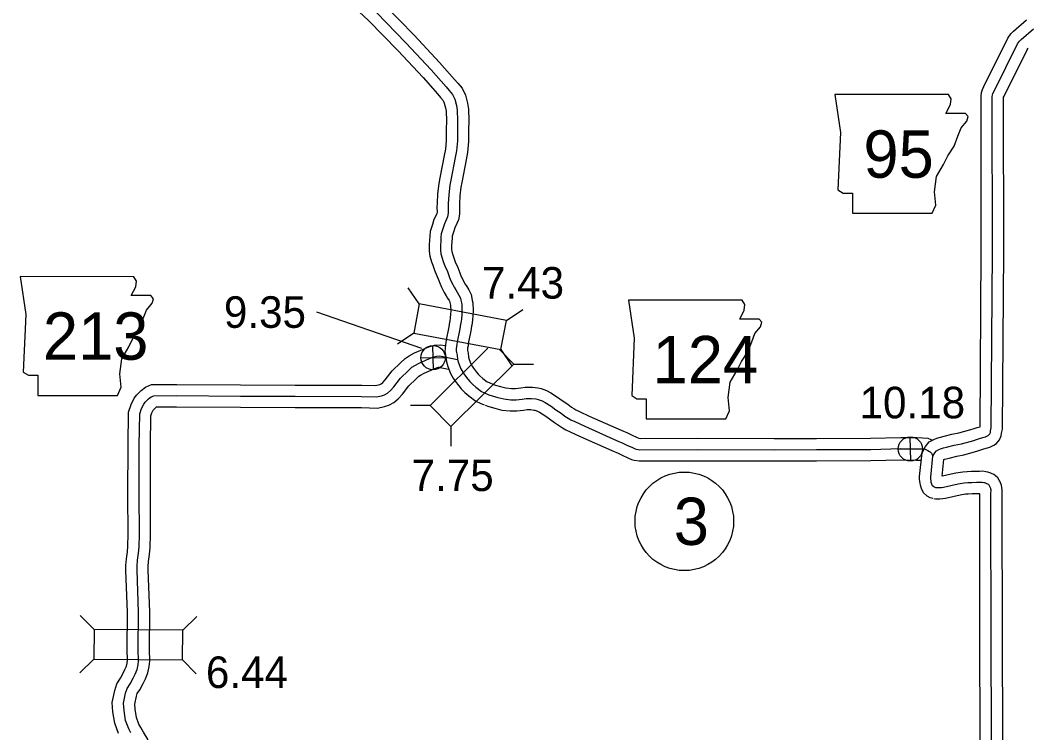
# Model space of a CAD drawing. Extents: x -83719 to 153526, y -11835 to 11446.
# Drawn here: x -398.1 to 51.9, y 1417.1 to 1735.2 of the extents above; entities that cross this region are included whole.
import ezdxf

# ---------------------------------------------------------------- set-up
doc = ezdxf.new("R2010")
doc.units = 0
for name, color, linetype in [('Level 10', 7, 'Continuous'), ('Level 20', 7, 'Continuous'), ('Level 21', 7, 'Continuous'), ('Level 25', 7, 'Continuous'), ('Level 26', 7, 'Continuous'), ('Level 27', 7, 'Continuous'), ('Level 58', 7, 'Continuous'), ('Level 59', 7, 'Continuous')]:
    doc.layers.add(name, color=color, linetype=linetype)

msp = doc.modelspace()

# ---------------------------------------------------------------- linework, layer by layer
at = {"layer": 'Level 10'}
for points in [[(-235.49, 1742.1), (-222.17, 1728.47), (-210.76, 1716.32), (-206.28, 1711.22), (-204.09, 1708.73), (-202.68, 1707.05), (-200.73, 1704.74), (-199.24, 1701.64), (-198.28, 1698.07), (-197.87, 1695.41), (-197.74, 1690.27), (-197.78, 1686.26), (-197.79, 1681.06), (-198.23, 1676.11), (-198.94, 1672.86), (-200.79, 1662.75), (-201.27, 1660.63), (-201.71, 1656.76), (-201.9, 1653.13), (-201.93, 1651.72), (-201.89, 1648.6), (-202.37, 1646.01), (-203.06, 1644.39), (-203.96, 1642.43), (-204.43, 1641.03), (-205.08, 1638.82), (-205.18, 1637.93), (-205.27, 1636.26), (-205.41, 1634.57), (-205.39, 1632.8), (-205.28, 1631.92), (-204.8, 1630.37), (-204.38, 1629.06), (-203.74, 1627.38), (-202.64, 1624.79), (-201.76, 1622.42), (-201.43, 1621.46), (-200.99, 1620.48), (-200.44, 1619.45), (-199.9, 1618.38), (-199.28, 1617.34), (-198.66, 1616.33), (-197.75, 1614.82), (-196.7, 1612.7), (-196.38, 1611.15), (-196.15, 1609.99), (-195.92, 1608.95), (-195.8, 1605.51), (-195.86, 1603.42), (-196.04, 1601.2), (-196.37, 1599.1), (-196.47, 1598.55), (-196.85, 1596.58), (-197.12, 1594.96), (-197.86, 1591.6), (-198.05, 1589.81), (-198.25, 1588.79), (-198.32, 1588.03), (-198.34, 1587.82), (-198.33, 1587.76), (-198.05, 1586.56), (-197.82, 1584.79), (-197.51, 1583.73), (-196.79, 1581.74), (-196.18, 1580.7), (-195.59, 1579.81), (-194.24, 1578.05), (-193.58, 1577.22), (-192.75, 1576.38), (-191.41, 1575.26), (-189.52, 1573.82), (-188.6, 1573.41), (-186.75, 1572.58)], [(-246.65, 1738.81), (-242.46, 1734.94), (-229.4, 1721.55), (-218.16, 1709.6), (-213.8, 1704.62), (-211.67, 1702.21), (-210.34, 1700.61), (-209.2, 1699.26), (-208.65, 1698.13), (-208.08, 1696), (-207.85, 1694.53), (-207.74, 1690.19), (-207.78, 1686.32), (-207.79, 1681.51), (-208.13, 1677.62), (-208.74, 1674.83), (-210.59, 1664.75), (-211.14, 1662.3), (-211.68, 1657.6), (-211.9, 1653.48), (-211.93, 1651.75), (-211.9, 1649.46), (-212.01, 1648.9), (-212.21, 1648.43), (-213.27, 1646.13), (-213.97, 1644.03), (-214.92, 1640.79), (-215.15, 1638.74), (-215.25, 1636.93), (-215.41, 1634.94), (-215.38, 1632.11), (-215.09, 1629.79), (-214.34, 1627.36), (-213.82, 1625.76), (-213.03, 1623.66), (-211.94, 1621.1), (-211.17, 1619.03), (-210.72, 1617.74), (-209.97, 1616.07), (-209.33, 1614.87), (-208.67, 1613.56), (-207.83, 1612.16), (-207.2, 1611.13), (-206.52, 1610.01), (-206.23, 1609.42), (-206.18, 1609.18), (-205.95, 1607.95), (-205.88, 1607.66), (-205.8, 1605.49), (-205.85, 1603.97), (-205.98, 1602.38), (-206.22, 1600.79), (-206.3, 1600.41), (-206.69, 1598.35), (-206.94, 1596.88), (-207.75, 1593.19), (-207.95, 1591.3), (-208.16, 1590.25), (-208.3, 1588.79), (-208.38, 1587.33), (-208.15, 1585.86), (-207.91, 1584.8), (-207.64, 1582.72), (-207.01, 1580.59), (-205.87, 1577.48), (-204.67, 1575.42), (-203.74, 1574.01), (-202.13, 1571.9), (-201.07, 1570.57), (-199.51, 1569), (-197.66, 1567.45), (-194.65, 1565.14), (-192.67, 1564.28), (-190.88, 1563.47)], [(9.46, 1521.7), (8.35, 1522.01), (6.94, 1522.77), (5.39, 1524.28), (4.37, 1526.08), (3.93, 1527.62), (3.76, 1528.56), (3.54, 1530.1), (3.57, 1531.56), (4.69, 1542.01), (6.2, 1544.91), (7.92, 1546.91), (9.93, 1548.06), (11.29, 1548.61), (12.9, 1549.12), (14.48, 1549.47), (18.03, 1550.35), (21.09, 1550.92), (26.41, 1552.44), (27.53, 1552.75), (29.35, 1553.39), (30.59, 1553.72), (31.12, 1631.94), (31.04, 1701.24), (31.25, 1702.94), (31.67, 1704.28), (32.29, 1705.61), (42.98, 1727.14), (44.34, 1729.05), (45.47, 1730.23), (51.27, 1735.24)], [(13.64, 1531.68), (14.43, 1539.06), (14.45, 1539.1), (14.66, 1539.19), (15.5, 1539.45), (16.78, 1539.74), (20.14, 1540.57), (23.38, 1541.17), (29.14, 1542.82), (30.54, 1543.21), (32.3, 1543.83), (33.86, 1544.24), (34.98, 1544.62), (36.77, 1545.52), (37.89, 1546.3), (39.28, 1547.94), (40.02, 1549.7), (40.22, 1550.89), (40.59, 1552.67), (41.12, 1631.91), (41.04, 1700.61), (41.05, 1700.73), (41.31, 1701.28), (51.58, 1721.98), (52.05, 1722.64)], [(-354.12, 1416.82), (-355.82, 1421.37), (-356.64, 1426.42), (-356.95, 1430.62), (-355.8, 1436.02), (-354.91, 1438.98), (-353.25, 1441.48), (-352.03, 1443.74), (-351.25, 1445.3), (-350.58, 1446.91), (-350.32, 1448.16), (-350.19, 1449.47), (-350.34, 1454.19), (-350.18, 1470.94), (-350.84, 1489.6), (-350.82, 1491.72), (-350.63, 1494.7), (-350.16, 1497.82), (-349.93, 1500.4), (-349.83, 1505.78), (-349.9, 1523.36), (-349.88, 1545.49), (-349.6, 1560.29), (-348.48, 1563.69), (-347.13, 1566.44), (-345.95, 1567.97), (-344.06, 1569.87), (-342.09, 1571.39), (-339.43, 1572.53), (-328.16, 1572.58), (-299.68, 1572.42), (-275.2, 1572.3), (-245.53, 1572.24), (-239.46, 1572.08), (-238.01, 1572.38), (-237.44, 1572.57), (-236.82, 1572.91), (-236.15, 1573.46), (-235.1, 1574.64), (-231.97, 1578.72), (-228.25, 1582.26), (-226.16, 1584.21), (-224.36, 1585.33), (-222.02, 1586.64), (-215.58, 1589.4), (-213.05, 1590.15), (-210.41, 1590.33), (-208.43, 1589.96)], [(-340.83, 1413.92), (-343, 1417.44), (-344.2, 1419.56), (-345.01, 1421.02), (-346.1, 1423.94), (-346.7, 1427.6), (-346.87, 1429.94), (-346.11, 1433.54), (-345.77, 1434.67), (-344.67, 1436.32), (-343.15, 1439.13), (-342.15, 1441.15), (-340.99, 1443.93), (-340.42, 1446.64), (-340.18, 1449.14), (-340.34, 1454.3), (-340.18, 1471.07), (-340.84, 1489.72), (-340.82, 1491.34), (-340.67, 1493.64), (-340.23, 1496.62), (-339.93, 1499.86), (-339.83, 1505.71), (-339.9, 1523.38), (-339.88, 1545.39), (-339.63, 1558.59), (-339.2, 1559.9), (-338.59, 1561.14), (-338.41, 1561.37), (-337.44, 1562.35), (-337.19, 1562.54), (-328.17, 1562.58), (-299.73, 1562.42), (-275.24, 1562.3), (-245.67, 1562.24), (-238.54, 1562.05), (-235.35, 1562.72), (-233.41, 1563.39), (-231.2, 1564.58), (-229.2, 1566.23), (-227.39, 1568.26), (-224.51, 1572.01), (-221.4, 1574.98), (-220.04, 1576.24), (-219.28, 1576.72), (-217.61, 1577.65), (-212.18, 1579.98), (-211.27, 1580.25), (-210.99, 1580.27), (-209.73, 1580.03), (-206.73, 1579.44)], [(-187.23, 1572.76), (-185.74, 1572.26), (-183.51, 1571.61), (-181.25, 1571.04), (-178.71, 1570.75), (-176.93, 1570.77), (-174.53, 1571.03), (-172.53, 1571.34), (-170.68, 1571.38), (-169.26, 1571.33), (-166.96, 1571.05), (-165.46, 1570.73), (-162.98, 1569.88), (-161.04, 1568.82), (-158.17, 1566.98), (-156, 1565.44), (-153.48, 1563.75), (-151.89, 1562.48), (-150.78, 1561.78), (-149.87, 1561.27), (-148.31, 1560.55), (-143.9, 1558.5), (-129.72, 1552.21), (-126.88, 1550.94), (-125.02, 1550.05), (-122.61, 1548.96), (-121.78, 1548.58), (-120.95, 1548.45), (-95.44, 1548.56), (-61.34, 1548.47)], [(-190.41, 1563.28), (-188.74, 1562.72), (-186.14, 1561.95), (-183.03, 1561.18), (-179.23, 1560.75), (-176.34, 1560.78), (-173.23, 1561.11), (-171.65, 1561.36), (-170.76, 1561.38), (-170.05, 1561.35), (-168.61, 1561.18), (-168.16, 1561.08), (-167.02, 1560.69), (-166.13, 1560.21), (-163.78, 1558.7), (-161.68, 1557.21), (-159.39, 1555.67), (-157.72, 1554.34), (-155.91, 1553.18), (-154.39, 1552.34), (-152.51, 1551.48), (-148.03, 1549.4), (-133.79, 1543.08), (-131.09, 1541.87), (-129.25, 1540.98), (-126.75, 1539.85), (-125.1, 1539.1), (-123.82, 1538.77), (-121.69, 1538.45), (-95.43, 1538.56), (-61.37, 1538.47)], [(-61.36, 1548.47), (-42.46, 1548.48), (-18.31, 1548.6), (-4.87, 1548.97), (2.3, 1548.84), (4.8, 1548.81), (7.21, 1548.63), (8.66, 1548.05), (9.16, 1547.81), (9.2, 1547.79)], [(-61.35, 1538.47), (-42.44, 1538.48), (-18.15, 1538.6), (-4.83, 1538.97), (2.14, 1538.84), (4.15, 1538.81)], [(40.44, 1367.12), (40.67, 1419.01), (40.53, 1456.09), (40.42, 1523.8), (40.47, 1525.53), (40.37, 1526.62), (40.12, 1527.68), (39.71, 1528.65), (39.37, 1529.44), (39.05, 1529.94), (38.52, 1530.86), (37.51, 1531.73), (36.68, 1532.41), (35.67, 1532.82), (35.32, 1532.99), (34.09, 1533.45), (33.1, 1533.63), (31.76, 1533.85), (30.36, 1533.78), (28.94, 1533.76), (26.78, 1533.69), (24.86, 1533.66), (22.9, 1533.51), (19.83, 1533.05), (13.67, 1531.64)], [(30.44, 1367.12), (30.67, 1419.01), (30.53, 1456.06), (30.42, 1523.78), (29.17, 1523.76), (27, 1523.7), (25.32, 1523.67), (24.03, 1523.57), (21.7, 1523.22), (15.21, 1521.73), (13.99, 1521.52), (12.61, 1521.41), (11.71, 1521.4), (10.71, 1521.45), (9.89, 1521.6)]]:
    msp.add_lwpolyline(points, dxfattribs=at)
at = {"layer": 'Level 20'}
for p, q in [((-219.82, 1608.49), (-224.77, 1615.77)), ((-180.92, 1601.07), (-173.65, 1606.02)), ((-222.29, 1595.52), (-229.57, 1590.58)), ((-189.21, 1588.72), (-215, 1563.17)), ((-177.58, 1581.66), (-183.93, 1588.07)), ((-183.4, 1588.11), (-178.45, 1580.83)), ((-205.71, 1553.79), (-177.58, 1581.66)), ((-177.58, 1581.66), (-168.78, 1581.62)), ((-215, 1563.17), (-223.8, 1563.21)), ((-215, 1563.17), (-205.71, 1553.79)), ((-205.71, 1553.79), (-205.75, 1544.99)), ((-365.05, 1463.24), (-371.22, 1469.52)), ((-325.46, 1462.87), (-319.18, 1469.04)), ((-365.18, 1450.04), (-371.46, 1443.87)), ((-325.58, 1449.67), (-319.41, 1443.39))]:
    msp.add_line(p, q, dxfattribs=at)
for points in [[(-180.92, 1601.07), (-219.82, 1608.49), (-222.29, 1595.52), (-183.4, 1588.11)], [(-325.46, 1462.87), (-365.05, 1463.24), (-365.18, 1450.04), (-325.58, 1449.67)]]:
    msp.add_lwpolyline(points, close=True, dxfattribs=at)
at = {"layer": 'Level 21'}
for points in [[(-34.28, 1701.99), (-31.74, 1685.07), (-32.87, 1659.42), (-30.61, 1658.01), (-26.38, 1658.01), (-26.38, 1648.98), (9.14, 1648.98), (10.84, 1652.65), (10.27, 1658.57), (11.12, 1665.34), (14.22, 1670.69), (16.19, 1674.64), (19.01, 1678.87), (20.71, 1683.38), (22.12, 1687.05), (24.65, 1690.15), (25.22, 1692.12), (24.09, 1693.53), (15.35, 1693.53), (17.32, 1697.48), (17.6, 1700.02), (16.43, 1701.97)], [(-398.05, 1620.69), (-395.52, 1603.78), (-396.64, 1578.12), (-394.39, 1576.71), (-390.16, 1576.71), (-390.16, 1567.68), (-354.63, 1567.68), (-352.94, 1571.35), (-353.5, 1577.27), (-352.66, 1584.04), (-349.56, 1589.4), (-347.58, 1593.34), (-344.76, 1597.57), (-343.07, 1602.08), (-341.66, 1605.75), (-339.12, 1608.85), (-338.56, 1610.82), (-339.69, 1612.23), (-348.43, 1612.23), (-346.45, 1616.18), (-346.17, 1618.72), (-347.34, 1620.67)], [(-126.39, 1610.21), (-123.85, 1593.29), (-124.98, 1567.63), (-122.72, 1566.22), (-118.49, 1566.22), (-118.49, 1557.2), (-82.97, 1557.2), (-81.27, 1560.86), (-81.84, 1566.78), (-80.99, 1573.55), (-77.89, 1578.91), (-75.92, 1582.86), (-73.1, 1587.09), (-71.4, 1591.6), (-70, 1595.26), (-67.46, 1598.36), (-66.89, 1600.34), (-68.02, 1601.75), (-76.76, 1601.75), (-74.79, 1605.7), (-74.51, 1608.23), (-75.68, 1610.18)]]:
    msp.add_lwpolyline(points, close=True, dxfattribs=at)
at = {"layer": 'Level 25'}
msp.add_line((-265.77, 1604.95), (-218.77, 1588.77), dxfattribs=at)
at = {"layer": 'Level 26'}
for p, q in [((-213.54, 1579.1), (-213.79, 1589.95)), ((-219.09, 1584.4), (-208.24, 1584.65)), ((-0.4, 1538.37), (-0.65, 1549.22)), ((-5.95, 1543.67), (4.9, 1543.92))]:
    msp.add_line(p, q, dxfattribs=at)
for centre in [(-213.66, 1584.52), (-0.53, 1543.79)]:
    msp.add_circle(centre, 5.43, dxfattribs=at)
at = {"layer": 'Level 27'}
msp.add_circle((-101.48, 1511.51), 22, dxfattribs=at)
at = {"layer": 'Level 59'}
for points in [[(-238.97, 1738.52), (-225.78, 1725.01), (-214.46, 1712.96), (-210.04, 1707.92), (-207.88, 1705.47), (-206.51, 1703.83), (-204.96, 1702), (-203.95, 1699.89), (-203.18, 1697.03), (-202.86, 1694.97), (-202.74, 1690.23), (-202.78, 1686.29), (-202.79, 1681.28), (-203.18, 1676.86), (-203.84, 1673.84), (-205.69, 1663.75), (-206.2, 1661.47), (-206.7, 1657.18), (-206.9, 1653.3), (-206.93, 1651.73), (-206.9, 1649.03), (-207.19, 1647.45), (-207.63, 1646.41), (-208.61, 1644.28), (-209.2, 1642.53), (-210, 1639.81), (-210.17, 1638.33), (-210.26, 1636.6), (-210.41, 1634.76), (-210.39, 1632.45), (-210.18, 1630.85), (-209.57, 1628.87), (-209.1, 1627.41), (-208.39, 1625.52), (-207.29, 1622.94), (-206.47, 1620.72), (-206.07, 1619.6), (-205.48, 1618.28), (-204.88, 1617.16), (-204.29, 1615.97), (-203.56, 1614.75), (-202.93, 1613.73), (-202.13, 1612.41), (-201.47, 1611.06), (-201.28, 1610.16), (-201.05, 1608.97), (-200.9, 1608.3), (-200.8, 1605.5), (-200.85, 1603.7), (-201.01, 1601.79), (-201.3, 1599.95), (-201.38, 1599.48), (-201.77, 1597.46), (-202.03, 1595.92), (-202.81, 1592.4), (-203, 1590.56), (-203.2, 1589.52), (-203.31, 1588.41), (-203.36, 1587.58), (-203.24, 1586.81), (-202.98, 1585.68), (-202.73, 1583.75), (-202.26, 1582.16), (-201.33, 1579.61), (-200.43, 1578.06), (-199.66, 1576.91), (-198.18, 1574.98), (-197.32, 1573.9), (-196.13, 1572.69), (-194.53, 1571.36), (-192.09, 1569.48), (-190.64, 1568.85), (-188.82, 1568.02)], [(10.8, 1526.52), (10.23, 1526.68), (9.93, 1526.84), (9.39, 1527.37), (9.01, 1528.03), (8.8, 1528.76), (8.69, 1529.36), (8.54, 1530.4), (8.57, 1531.23), (9.56, 1540.54), (10.37, 1542.09), (11.16, 1543), (12.11, 1543.55), (12.97, 1543.9), (14.2, 1544.29), (15.63, 1544.61), (19.08, 1545.46), (22.24, 1546.04), (27.78, 1547.63), (29.04, 1547.98), (30.83, 1548.61), (32.42, 1549.03), (33.05, 1549.24), (34.21, 1549.83), (34.5, 1550.03), (34.96, 1550.58), (35.19, 1551.11), (35.31, 1551.82), (35.59, 1553.19), (36.12, 1631.93), (36.04, 1700.93), (36.16, 1701.86), (36.35, 1702.47), (36.8, 1703.45), (47.28, 1724.56), (48.19, 1725.84), (48.91, 1726.59), (54.37, 1731.32)], [(-348.56, 1417.1), (-349.57, 1418.92), (-350.96, 1422.66), (-351.67, 1427.01), (-351.91, 1430.28), (-350.96, 1434.78), (-350.34, 1436.83), (-348.96, 1438.9), (-347.59, 1441.44), (-346.7, 1443.23), (-345.79, 1445.42), (-345.37, 1447.4), (-345.18, 1449.31), (-345.34, 1454.24), (-345.18, 1471.01), (-345.84, 1489.66), (-345.82, 1491.53), (-345.65, 1494.17), (-345.19, 1497.22), (-344.93, 1500.13), (-344.83, 1505.74), (-344.9, 1523.37), (-344.88, 1545.44), (-344.62, 1559.44), (-343.84, 1561.8), (-342.86, 1563.79), (-342.18, 1564.67), (-340.75, 1566.11), (-339.54, 1567.04), (-338.39, 1567.53), (-328.16, 1567.58), (-299.71, 1567.42), (-275.22, 1567.3), (-245.6, 1567.24), (-239, 1567.06), (-236.68, 1567.55), (-235.42, 1567.98), (-234.01, 1568.75), (-232.67, 1569.85), (-231.25, 1571.45), (-228.24, 1575.36), (-224.83, 1578.62), (-223.1, 1580.23), (-221.82, 1581.03), (-219.81, 1582.14), (-213.88, 1584.69), (-212.16, 1585.2), (-210.7, 1585.3), (-208.79, 1584.94), (-202.73, 1583.75)], [(-188.82, 1568.02), (-187.24, 1567.49), (-184.82, 1566.78), (-182.14, 1566.11), (-178.97, 1565.75), (-176.64, 1565.77), (-173.88, 1566.07), (-172.09, 1566.35), (-170.72, 1566.38), (-169.66, 1566.34), (-167.78, 1566.12), (-166.81, 1565.91), (-165, 1565.28), (-163.58, 1564.51), (-160.97, 1562.84), (-158.84, 1561.32), (-156.43, 1559.71), (-154.8, 1558.41), (-153.35, 1557.48), (-152.13, 1556.81), (-150.41, 1556.01), (-145.96, 1553.95), (-131.75, 1547.64), (-128.99, 1546.41), (-127.14, 1545.51), (-124.68, 1544.4), (-123.43, 1543.83), (-122.83, 1543.68), (-121.32, 1543.45), (-95.44, 1543.56), (-61.36, 1543.47)], [(-61.36, 1543.47), (-42.45, 1543.48), (-18.23, 1543.6), (-4.85, 1543.97), (2.22, 1543.84), (4.58, 1543.81), (6.08, 1543.7), (6.65, 1543.47), (6.99, 1543.31), (7.32, 1543.15), (8, 1542.72), (8.23, 1542.56), (8.64, 1542.2), (8.87, 1541.87), (9.56, 1540.54)], [(35.44, 1367.12), (35.67, 1419.01), (35.53, 1456.08), (35.42, 1523.87), (35.47, 1525.38), (35.43, 1525.81), (35.36, 1526.11), (35.11, 1526.68), (34.94, 1527.08), (34.77, 1527.34), (34.6, 1527.64), (34.3, 1527.9), (34.1, 1528.07), (33.63, 1528.26), (33.36, 1528.39), (32.75, 1528.61), (32.25, 1528.71), (31.49, 1528.83), (30.52, 1528.78), (29.05, 1528.76), (26.89, 1528.69), (25.09, 1528.67), (23.46, 1528.54), (20.77, 1528.14), (14.23, 1526.63), (13.37, 1526.49), (12.37, 1526.41), (11.8, 1526.4), (11.3, 1526.42), (10.8, 1526.52)]]:
    msp.add_lwpolyline(points, dxfattribs=at)

# ---------------------------------------------------------------- texts
at = {"layer": 'Level 21'}
for s, p in [('95', (-21.51, 1664.83)), ('213', (-387.89, 1583.63)), ('124', (-115.62, 1573.13))]:
    msp.add_text(s, height=21.12, dxfattribs=at).set_placement(p)
at = {"layer": 'Level 25'}
for s, p in [('9.35', (-307.07, 1597.85)), ('10.18', (-23.22, 1557.47))]:
    msp.add_text(s, height=14.08, dxfattribs=at).set_placement(p)
at = {"layer": 'Level 27'}
msp.add_text('3', height=21.12, dxfattribs=at).set_placement((-106.2, 1500.95))
at = {"layer": 'Level 58'}
for s, p in [('7.43', (-191.83, 1610.9)), ('7.75', (-223.24, 1525.01)), ('6.44', (-315.1, 1437.12))]:
    msp.add_text(s, height=14.08, dxfattribs=at).set_placement(p)

doc.saveas('drawing.dxf')
